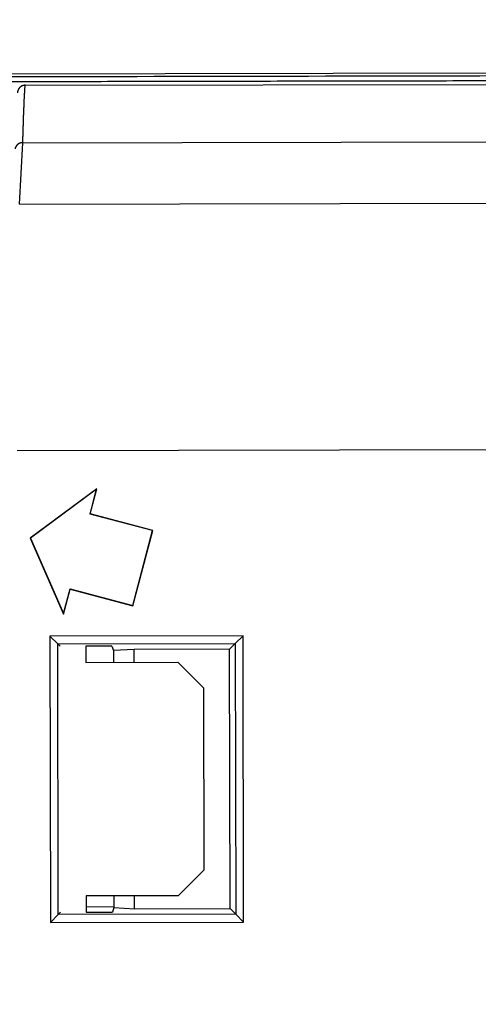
# Model space of a CAD drawing. Header units: millimetres. Extents: x 40090 to 187415, y -53271 to 40260.
# Tile 326 of 406: x 142944 to 142961, y 14466 to 14504. Entities that reach past the tile are written whole.
import ezdxf

# ---------------------------------------------------------------- set-up
doc = ezdxf.new("R2010")
doc.units = ezdxf.units.MM
doc.layers.add('AVM_projektor', color=6, linetype='Continuous')
doc.layers.add('AVM_sp_230VAC', color=170, linetype='Continuous')
doc.styles.add('AVM', font='arial.ttf')
doc.dimstyles.new('AVM-1_50', dxfattribs={"dimscale": 40, "dimtxt": 2.5, "dimasz": 2.5, "dimexe": 1.25, "dimexo": 0.625, "dimtad": 1, "dimdec": 0, "dimrnd": 1, "dimtxsty": 'AVM', "dimcen": 2.5, "dimclrd": 256, "dimclre": 256, "dimclrt": 256, "dimadec": 0, "dimazin": 0, "dimtfac": 1, "dimtdec": 0, "dimtmove": 0, "dimatfit": 3, "dimfxl": 0, "dimarcsym": 0})

# ---------------------------------------------------------------- blocks, each defined once
blk = doc.blocks.new('PT-FW430-bottom')
for p, q in [((-215, 3.285), (-215, 320.97)), ((-209.986, 304.238), (-212.351, 304.112)), ((-209.986, 304.238), (-209.986, 31.031)), ((-200.483, 304.353), (-200.483, 73.888)), ((-214.565, 304.016), (-214.565, 3.544)), ((-212.351, 304.11), (-212.351, 27.667)), ((-198.997, 301.277), (-197.1, 303.856)), ((-198.98, 301.289), (-197.098, 303.848)), ((-197.1, 303.856), (-194.168, 302.572)), ((-197.098, 303.848), (-197.1, 303.856)), ((-197.098, 303.848), (-194.189, 302.573)), ((-193.321, 303.1), (-193.021, 302.8)), ((-193.321, 303.1), (-182.279, 303.1)), ((-193.321, 295.646), (-193.321, 303.1)), ((-182.279, 303.1), (-182.579, 302.8)), ((-182.279, 303.1), (-182.279, 295.646)), ((-192.931, 302.71), (-193.021, 302.8)), ((-182.579, 302.8), (-193.021, 302.8)), ((-193.021, 302.8), (-193.021, 295.946)), ((-182.669, 302.71), (-182.579, 302.8)), ((-182.579, 295.946), (-182.579, 302.8)), ((-194.189, 302.573), (-195.142, 302.318)), ((-195.142, 302.318), (-195.134, 302.313)), ((-195.142, 302.318), (-194.495, 299.903)), ((-194.168, 302.572), (-195.134, 302.313)), ((-195.134, 302.313), (-194.486, 299.898)), ((-194.189, 302.573), (-194.168, 302.572)), ((-198.031, 301.536), (-198.997, 301.277)), ((-198.026, 301.545), (-198.98, 301.289)), ((-198.026, 301.545), (-198.031, 301.536)), ((-197.384, 299.121), (-198.031, 301.536)), ((-197.379, 299.13), (-198.026, 301.545)), ((-192.931, 301.717), (-192.3, 301.717)), ((-192.93, 300.71), (-192.93, 301.717)), ((-192.3, 301.717), (-192.3, 298.167)), ((-183.3, 298.167), (-183.3, 301.717)), ((-183.3, 301.717), (-182.669, 301.717)), ((-182.869, 300.652), (-182.869, 301.717)), ((-182.67, 301.717), (-182.67, 300.71)), ((-198.98, 301.289), (-198.997, 301.277)), ((-192.93, 300.71), (-192.757, 300.653)), ((-192.8, 299.853), (-192.757, 300.653)), ((-192.757, 300.653), (-192.3, 300.653)), ((-183.3, 300.653), (-182.843, 300.653)), ((-182.843, 300.653), (-182.67, 300.71)), ((-182.843, 300.653), (-182.8, 299.853)), ((-194.486, 299.898), (-197.384, 299.121)), ((-194.495, 299.903), (-197.379, 299.13)), ((-194.495, 299.903), (-194.486, 299.898)), ((-192.3, 299.853), (-192.8, 299.853)), ((-192.8, 296.167), (-192.8, 299.853)), ((-182.8, 299.853), (-183.3, 299.853)), ((-182.8, 299.853), (-182.8, 296.167)), ((-197.379, 299.13), (-197.384, 299.121)), ((-191.3, 297.167), (-192.3, 298.167)), ((-183.3, 298.167), (-184.3, 297.167)), ((-184.3, 297.167), (-191.3, 297.167)), ((-193.021, 295.946), (-193.321, 295.646)), ((-192.8, 296.167), (-193.021, 295.946)), ((-193.021, 295.946), (-182.579, 295.946)), ((-182.8, 296.167), (-192.8, 296.167)), ((-182.8, 296.167), (-182.579, 295.946)), ((-182.579, 295.946), (-182.279, 295.646)), ((-182.279, 295.646), (-193.321, 295.646))]:
    blk.add_line(p, q)
for points, start_tangent, end_tangent in [([(-214.9, 320.87), (-214.9, 299.696), (-214.9, 278.521), (-214.899, 257.347), (-214.899, 236.172), (-214.899, 214.997), (-214.899, 193.823), (-214.899, 172.648), (-214.899, 151.474), (-214.899, 130.299), (-214.899, 109.125), (-214.899, 87.95), (-214.899, 66.775), (-214.899, 45.601), (-214.899, 24.426), (-214.899, 3.252)], (0.000001, -1), (0.000001, -1)), ([(-214.697, 3.219), (-214.697, 7.244), (-214.697, 11.27), (-214.697, 15.295), (-214.697, 19.32), (-214.697, 23.345), (-214.697, 27.37), (-214.697, 31.396), (-214.697, 35.421), (-214.697, 39.446), (-214.697, 43.471), (-214.697, 47.497), (-214.697, 51.522), (-214.697, 55.547), (-214.697, 59.572), (-214.697, 63.597), (-214.697, 67.623), (-214.697, 71.648), (-214.697, 75.673), (-214.697, 79.698), (-214.697, 83.724), (-214.697, 87.749), (-214.697, 91.774), (-214.697, 95.799), (-214.697, 99.824), (-214.697, 103.85), (-214.697, 107.875), (-214.697, 111.9), (-214.697, 115.925), (-214.697, 119.951), (-214.697, 123.976), (-214.697, 128.001), (-214.697, 132.026), (-214.697, 136.051), (-214.697, 140.077), (-214.697, 144.102), (-214.697, 148.127), (-214.697, 152.152), (-214.697, 156.178), (-214.697, 160.203), (-214.697, 164.228), (-214.697, 168.253), (-214.697, 172.278), (-214.697, 176.304), (-214.697, 180.329), (-214.698, 184.354), (-214.698, 188.379), (-214.698, 192.405), (-214.698, 196.43), (-214.698, 200.455), (-214.698, 204.48), (-214.698, 208.505), (-214.698, 212.531), (-214.698, 216.556), (-214.698, 220.581), (-214.698, 224.606), (-214.698, 228.632), (-214.698, 232.657), (-214.698, 236.682), (-214.698, 240.707), (-214.698, 244.732), (-214.698, 248.758), (-214.698, 252.783), (-214.698, 256.808), (-214.698, 260.833), (-214.698, 264.859), (-214.698, 268.884), (-214.698, 272.909), (-214.698, 276.934), (-214.698, 280.959), (-214.698, 284.985), (-214.698, 289.01), (-214.698, 293.035), (-214.698, 297.06), (-214.698, 301.086), (-214.698, 305.111)], (-0.000004, 1), (-0.000004, 1)), ([(-214.565, 304.016), (-214.565, 304.022), (-214.565, 304.029), (-214.565, 304.035), (-214.564, 304.041), (-214.564, 304.047), (-214.563, 304.053), (-214.562, 304.059), (-214.561, 304.065), (-214.56, 304.071), (-214.559, 304.077), (-214.557, 304.083), (-214.556, 304.089), (-214.554, 304.095), (-214.553, 304.101), (-214.551, 304.106), (-214.549, 304.112), (-214.547, 304.118), (-214.545, 304.124), (-214.543, 304.129), (-214.54, 304.135), (-214.538, 304.141), (-214.535, 304.146), (-214.532, 304.151), (-214.529, 304.157), (-214.527, 304.162), (-214.523, 304.167), (-214.52, 304.173), (-214.517, 304.178), (-214.514, 304.183), (-214.51, 304.188), (-214.507, 304.193), (-214.503, 304.198), (-214.499, 304.202), (-214.495, 304.207), (-214.491, 304.212), (-214.487, 304.216), (-214.483, 304.221), (-214.479, 304.225), (-214.474, 304.23), (-214.47, 304.234), (-214.466, 304.238), (-214.461, 304.242), (-214.456, 304.246), (-214.452, 304.25), (-214.447, 304.253), (-214.442, 304.257), (-214.437, 304.261), (-214.432, 304.264), (-214.427, 304.268), (-214.422, 304.271), (-214.417, 304.274), (-214.411, 304.277), (-214.406, 304.28), (-214.4, 304.283), (-214.395, 304.286), (-214.39, 304.288), (-214.384, 304.291), (-214.378, 304.293), (-214.373, 304.295), (-214.367, 304.298), (-214.361, 304.3), (-214.356, 304.302), (-214.35, 304.304), (-214.344, 304.305), (-214.338, 304.307), (-214.332, 304.308), (-214.326, 304.31), (-214.32, 304.311), (-214.314, 304.312), (-214.308, 304.313), (-214.302, 304.314), (-214.296, 304.315), (-214.29, 304.316), (-214.284, 304.316), (-214.278, 304.317)], (-0.000031, 1), (0.997915, 0.064546)), ([(-212.35, 304.116), (-212.349, 304.131), (-212.348, 304.146), (-212.346, 304.161), (-212.345, 304.172), (-212.344, 304.175), (-212.344, 304.178), (-212.344, 304.181), (-212.343, 304.183), (-212.343, 304.186), (-212.342, 304.189), (-212.341, 304.192), (-212.341, 304.194), (-212.34, 304.197), (-212.339, 304.2), (-212.339, 304.203), (-212.338, 304.205), (-212.337, 304.208), (-212.336, 304.211), (-212.335, 304.214), (-212.334, 304.216), (-212.333, 304.219), (-212.332, 304.222), (-212.331, 304.224), (-212.329, 304.23), (-212.327, 304.235), (-212.325, 304.24), (-212.323, 304.245), (-212.32, 304.25), (-212.318, 304.255), (-212.316, 304.26), (-212.313, 304.265), (-212.311, 304.269), (-212.308, 304.274), (-212.305, 304.279), (-212.303, 304.283), (-212.3, 304.287), (-212.297, 304.292), (-212.294, 304.296), (-212.291, 304.3), (-212.288, 304.304), (-212.285, 304.308), (-212.282, 304.312), (-212.279, 304.316), (-212.276, 304.319), (-212.272, 304.323), (-212.269, 304.327), (-212.265, 304.33), (-212.262, 304.334), (-212.258, 304.337), (-212.254, 304.341), (-212.251, 304.344), (-212.247, 304.347), (-212.243, 304.35), (-212.239, 304.353), (-212.236, 304.355), (-212.232, 304.358), (-212.228, 304.36), (-212.225, 304.362), (-212.221, 304.364), (-212.218, 304.365), (-212.215, 304.367), (-212.212, 304.369), (-212.209, 304.373), (-212.205, 304.376), (-212.201, 304.379), (-212.197, 304.381), (-212.192, 304.383), (-212.187, 304.385), (-212.182, 304.386), (-212.178, 304.388), (-212.174, 304.389), (-212.17, 304.391), (-212.168, 304.392), (-212.166, 304.394), (-212.166, 304.396), (-212.167, 304.399), (-212.169, 304.402), (-212.153, 304.403), (-212.143, 304.404), (-212.137, 304.404), (-212.135, 304.405), (-212.134, 304.406), (-212.131, 304.407), (-212.126, 304.408), (-212.115, 304.409)], (0.069847, 0.997558), (0.999525, 0.030833)), ([(-212.351, 304.11), (-212.44, 304.108), (-212.528, 304.105), (-212.615, 304.103), (-212.7, 304.1), (-212.784, 304.098), (-212.866, 304.095), (-212.947, 304.092), (-213.026, 304.09), (-213.103, 304.087), (-213.179, 304.085), (-213.254, 304.082), (-213.327, 304.079), (-213.398, 304.077), (-213.468, 304.074), (-213.537, 304.072), (-213.604, 304.069), (-213.669, 304.066), (-213.732, 304.063), (-213.794, 304.061), (-213.855, 304.058), (-213.914, 304.055), (-213.971, 304.053), (-214.026, 304.05), (-214.08, 304.047), (-214.132, 304.044), (-214.183, 304.042), (-214.232, 304.039), (-214.279, 304.036), (-214.325, 304.033), (-214.369, 304.03), (-214.412, 304.028), (-214.452, 304.025), (-214.492, 304.022), (-214.529, 304.019), (-214.565, 304.016)], (-0.999628, -0.027257), (-0.996741, -0.08067)), ([(-212.351, 304.112), (-212.351, 304.112), (-212.351, 304.111), (-212.351, 304.111), (-212.351, 304.111), (-212.351, 304.111), (-212.351, 304.111), (-212.351, 304.111), (-212.351, 304.111), (-212.351, 304.111), (-212.351, 304.111), (-212.351, 304.111), (-212.351, 304.11), (-212.351, 304.11), (-212.351, 304.11), (-212.351, 304.11)], (0.006559, -0.999978), (0, -1))]:
    blk.add_spline(points, degree=3, dxfattribs=dict(start_tangent=start_tangent, end_tangent=end_tangent))

msp = doc.modelspace()

# ---------------------------------------------------------------- block references
at = {"layer": 'AVM_projektor', "xscale": -1, "rotation": 90.11045350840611}
msp.add_blockref('PT-FW430-bottom', (143248.339, 14287.489), dxfattribs=at)

# ---------------------------------------------------------------- leaders
at = {"layer": 'AVM_sp_230VAC', "annotation_type": 0, "has_hookline": 1, "hookline_direction": 0}
for points, text_width in [([(136317.78, 21428.932), (138801.052, 7355.781), (138901.052, 7355.781)], 4020.464), ([(138090.085, 19236.034), (140699.942, 11086.442), (140799.942, 11086.442)], 3632.333), ([(138090.085, 14949.608), (139688.712, 8001.544), (139788.712, 8001.544)], 3632.333)]:
    msp.add_leader(points, dimstyle='AVM-1_50', override={"dimgap": 0.625, "dimtad": 0}, dxfattribs=dict(at, text_width=text_width))

doc.saveas('drawing.dxf')
